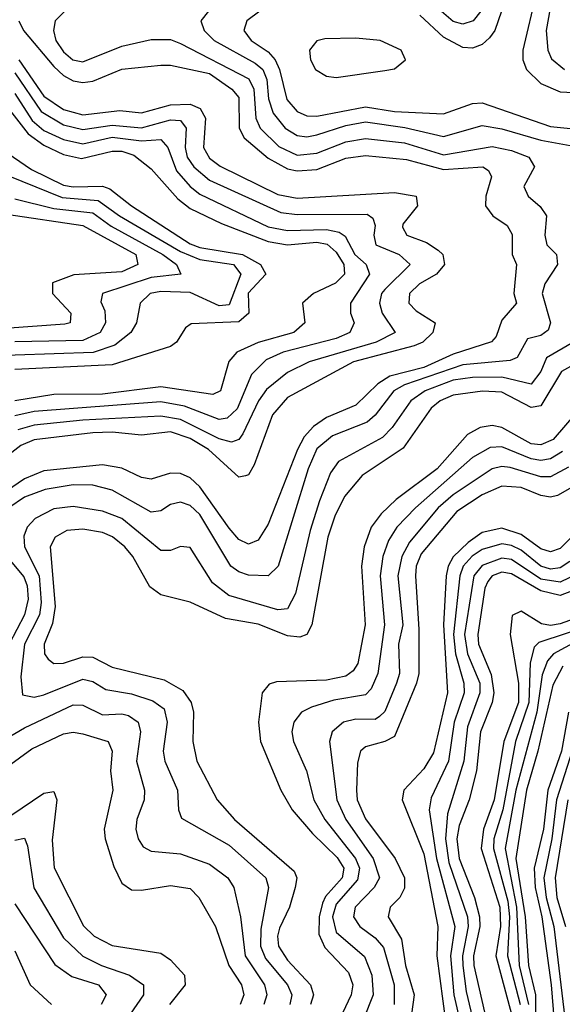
# Model space of a CAD drawing. Header units: inches. Extents: x 884549 to 1028252, y 526810 to 653624.
# Tile 1001 of 1056: x 1021740 to 1022854, y 625810 to 627833. Entities that reach past the tile are written whole.
import ezdxf

# ---------------------------------------------------------------- set-up
doc = ezdxf.new("R2010")
doc.units = ezdxf.units.IN
doc.header["$MEASUREMENT"] = 0
doc.layers.add('B0622', color=7, linetype='Continuous')

msp = doc.modelspace()

# ---------------------------------------------------------------- linework, layer by layer
at = {"layer": 'B0622', "color": 5}
for points, elevation in [([(1022837.3, 627902.7), (1022821.1, 627810), (1022824.8, 627770), (1022832.1, 627752.1), (1022858.6, 627730)], 2340), ([(1022801.5, 627890), (1022773.2, 627770), (1022773.5, 627750), (1022780.6, 627730), (1022810, 627701.4), (1022850, 627684.1), (1022970, 627678.3)], 2320), ([(1022686.9, 627850), (1022671.5, 627830), (1022650, 627823.5), (1022630, 627829), (1022582.5, 627870)], 2260), ([(1021833, 627850), (1021812.9, 627830), (1021809.3, 627810), (1021814.6, 627790), (1021830, 627766.3), (1021849, 627750), (1021870, 627746), (1021950, 627778.4), (1022010, 627792.1), (1022050, 627791.7), (1022070, 627783.5), (1022210.8, 627710.8), (1022220.7, 627690), (1022224.8, 627630), (1022233.9, 627610), (1022272, 627572), (1022310, 627554.1), (1022350, 627558.1), (1022410, 627581.5), (1022450, 627588.8), (1022530, 627579.4), (1022610, 627555), (1022710, 627572.2), (1022750, 627563.9), (1022785.7, 627550), (1022796.9, 627530), (1022775.3, 627490), (1022784.2, 627470), (1022808.8, 627448.8), (1022821.8, 627430), (1022818.5, 627390), (1022822.3, 627370), (1022842.1, 627350), (1022844.4, 627330), (1022818.4, 627290), (1022812.8, 627270), (1022829.8, 627210), (1022825.1, 627194.9), (1022810, 627184.1), (1022782.7, 627177.3), (1022761.4, 627138.6), (1022747.5, 627132.5), (1022650, 627123.4), (1022530, 627082.3), (1022508.3, 627070), (1022470, 627020.4), (1022453.9, 627006.1), (1022382.4, 626977.6), (1022350, 626951.1), (1022332.5, 626910), (1022270.9, 626710), (1022250, 626690.3), (1022210, 626691.9), (1022190, 626698.3), (1022173.7, 626710), (1022110, 626816.5), (1022090, 626834.6), (1022070, 626841.8), (1022050, 626837.1), (1022030, 626824), (1022010, 626821.1), (1021930, 626866.2), (1021890, 626876.2), (1021850, 626877.4), (1021792.4, 626867.6), (1021750, 626851.7), (1021718.2, 626830)], 2240), ([(1022127.8, 627850), (1022112, 627830), (1022118.8, 627810), (1022139.5, 627790), (1022223.3, 627743.3), (1022239.5, 627730), (1022247.9, 627710), (1022250.7, 627670), (1022260.7, 627640.7), (1022285.2, 627610), (1022310, 627594.6), (1022330, 627591.9), (1022350, 627595.8), (1022410, 627615.5), (1022450, 627622.5), (1022531, 627611), (1022610, 627592.5), (1022690, 627615.5), (1022730, 627608.6), (1022810, 627585.1), (1022892.8, 627570)], 2260), ([(1022233.2, 627850), (1022206.8, 627830), (1022200.7, 627810), (1022215.1, 627790), (1022250, 627766.3), (1022264.4, 627750), (1022273.7, 627730), (1022288.6, 627668.6), (1022310, 627644.2), (1022330, 627635.1), (1022350, 627634.7), (1022450, 627653.8), (1022510, 627644), (1022610, 627639.3), (1022670, 627660.2), (1022690, 627661.5), (1022830, 627613.3), (1022871.1, 627608.9)], 2280), ([(1022729.6, 627850), (1022715.4, 627810), (1022705, 627795), (1022690, 627781.6), (1022670, 627773.7), (1022650, 627775.1), (1022610, 627796.5), (1022561.5, 627841.5)], 2280), ([(1021738.5, 627830), (1021748.1, 627810), (1021810, 627736.6), (1021830, 627717.6), (1021850, 627707.2), (1021870, 627703.2), (1021890, 627706.4), (1021950, 627731.1), (1022030, 627739.1), (1022050, 627739.2), (1022130, 627722.1), (1022175.6, 627690), (1022190, 627672.7), (1022191, 627610), (1022201.3, 627590), (1022250, 627548.3), (1022290, 627526), (1022310, 627522.3), (1022350, 627525.1), (1022410, 627547.8), (1022450, 627553.3), (1022534.6, 627545.3), (1022610, 627525), (1022691.2, 627530), (1022702.6, 627522.6), (1022709.2, 627510), (1022697.5, 627470), (1022696.8, 627450), (1022711.8, 627430), (1022740.8, 627410), (1022751.1, 627391.1), (1022751, 627350), (1022760.1, 627330), (1022754.9, 627270), (1022759.9, 627250), (1022730, 627215.3), (1022718.4, 627181.6), (1022709.2, 627170.8), (1022630, 627145.7), (1022570, 627118), (1022499.9, 627100.1), (1022475.4, 627084.6), (1022430, 627040.9), (1022370, 627015.5), (1022343.1, 626996.9), (1022324.2, 626975.8), (1022310.8, 626950), (1022250, 626796.2), (1022230, 626763.9), (1022210, 626755.1), (1022190, 626765.1), (1022170, 626788.2), (1022110, 626873), (1022090, 626891.3), (1022070, 626900.5), (1022050, 626900.9), (1022010, 626888.9), (1021990, 626892.6), (1021950, 626911.4), (1021910, 626918.5), (1021790, 626906.1), (1021750, 626889.4), (1021662.6, 626830)], 2220), ([(1021738.3, 627750), (1021790, 627675.7), (1021830, 627648.1), (1021870, 627636.8), (1021945.8, 627645.8), (1021990, 627641.5), (1022050, 627657.7), (1022090, 627658.8), (1022110.4, 627650), (1022121.4, 627630), (1022117.6, 627570), (1022130, 627548), (1022151.5, 627531.5), (1022270, 627473.7), (1022310, 627466.1), (1022510, 627477.7), (1022554.4, 627470), (1022556.7, 627450), (1022527.1, 627412.9), (1022526.2, 627406.2), (1022535, 627390), (1022575.1, 627375.1), (1022599.2, 627359.2), (1022608.8, 627350), (1022612.5, 627330), (1022595.6, 627310), (1022560.8, 627290), (1022540.3, 627270), (1022538.8, 627250), (1022554.4, 627234.4), (1022593.1, 627210), (1022588.5, 627190), (1022567.6, 627170), (1022550, 627162.7), (1022425.7, 627130), (1022290, 627056.6), (1022259, 627021), (1022221.9, 626918.1), (1022210, 626897.6), (1022204.1, 626895.9), (1022190, 626893.2), (1022127.7, 626950), (1022090, 626972.4), (1022050, 626986), (1021990, 626979), (1021930, 626985.2), (1021890, 626984), (1021770, 626969.5), (1021742.3, 626957.7), (1021690, 626917.3)], 2180), ([(1021730, 627723.2), (1021784, 627644), (1021830, 627616.5), (1021870, 627607.2), (1021930, 627616.1), (1021990, 627610.3), (1022050, 627627), (1022070, 627625.8), (1022082, 627610), (1022079.7, 627570), (1022084.3, 627550), (1022097.8, 627530), (1022130, 627502.9), (1022276.4, 627436.4), (1022310, 627432.7), (1022453.4, 627433.4), (1022465.1, 627425.1), (1022469.8, 627410), (1022467.5, 627390), (1022471.4, 627370), (1022519, 627350), (1022541.9, 627330), (1022490, 627278.6), (1022483.3, 627270), (1022478.8, 627250), (1022484.5, 627230), (1022511, 627190), (1022472.3, 627170), (1022334.4, 627130), (1022290, 627108.1), (1022247, 627073), (1022230.6, 627049.4), (1022198.2, 626981.8), (1022190, 626970.3), (1022175.1, 626964.9), (1022150, 626971.5), (1022070, 627011.2), (1022030, 627018.2), (1021870, 627009.8), (1021770, 626999.5), (1021736.1, 626990)], 2160), ([(1021730, 627680.7), (1021765.8, 627625.8), (1021790, 627604.8), (1021830, 627586.4), (1021870, 627577.5), (1021930, 627591.1), (1021990, 627583.7), (1022030, 627586.3), (1022044.2, 627570), (1022062.4, 627522.3), (1022090, 627490), (1022110, 627474.5), (1022250, 627406.9), (1022290, 627399.6), (1022370, 627401.3), (1022396.4, 627396.4), (1022408.1, 627388.1), (1022428.6, 627350), (1022451.6, 627330), (1022458.5, 627310), (1022419.7, 627250), (1022419.2, 627230), (1022426.8, 627210), (1022417.8, 627190), (1022390, 627177.9), (1022280.9, 627150), (1022246.4, 627133.6), (1022216.2, 627103.8), (1022186.4, 627033.6), (1022166.1, 627013.9), (1022150, 627011.1), (1022078.8, 627038.8), (1022030, 627047.8), (1021770, 627027.5), (1021730, 627018.9)], 2140), ([(1021710, 627659.8), (1021757.8, 627597.8), (1021790, 627574.8), (1021830, 627555.6), (1021867.3, 627547.3), (1021930, 627562.8), (1021950, 627562.3), (1021974.2, 627554.2), (1022010, 627526.3), (1022064.7, 627464.7), (1022090, 627445), (1022154.2, 627414.2), (1022250, 627377.3), (1022290, 627370.3), (1022350, 627375.5), (1022371.6, 627371.6), (1022390, 627354.8), (1022405.5, 627330), (1022407, 627310), (1022388.4, 627291.6), (1022343.4, 627270), (1022320.7, 627250), (1022325.5, 627210), (1022303, 627190), (1022230, 627169.6), (1022185.8, 627150), (1022169.7, 627130.3), (1022152.2, 627070), (1022137, 627063), (1022030, 627078.6), (1021910, 627063.2), (1021810, 627062.4), (1021730.3, 627049.7)], 2120), ([(1021690, 627575.2), (1021764.6, 627524.6), (1021830, 627492.8), (1021850, 627488.9), (1021910, 627490.8), (1021925.3, 627485.3), (1021970, 627450.4), (1022090, 627372.5), (1022110, 627364.8), (1022197.5, 627350), (1022234.7, 627330), (1022245.5, 627310), (1022209, 627271), (1022210.8, 627230), (1022190, 627211.8), (1022091.9, 627208.1), (1022080.6, 627199.4), (1022061.9, 627170), (1022050, 627161.4), (1021930, 627123.7), (1021730, 627114.1)], 2080), ([(1021690, 627522.6), (1021827.5, 627467.5), (1021901.5, 627461.5), (1021945.4, 627430), (1022070, 627356.6), (1022110, 627339.7), (1022179.3, 627330), (1022194.2, 627310), (1022170, 627247.1), (1022150, 627245), (1022090, 627272.2), (1022030, 627274.5), (1022008.1, 627270), (1021987.3, 627250), (1021980.3, 627210), (1021968.6, 627190), (1021935.7, 627164.3), (1021891.3, 627148.7), (1021650, 627140.6)], 2060), ([(1021730, 627464.5), (1021810, 627444.9), (1021890, 627436), (1021928.3, 627408.3), (1022034.2, 627350), (1022062.4, 627330), (1022070.9, 627310), (1022010, 627302.9), (1021910.2, 627270), (1021907.1, 627252.9), (1021915, 627234.9), (1021916.1, 627210), (1021905.5, 627190), (1021870, 627173.8), (1021730, 627170.6)], 2040), ([(1021713.1, 627433.1), (1021869.6, 627409.6), (1021978.6, 627350), (1021982.9, 627330), (1021950, 627314.7), (1021851.2, 627308.8), (1021807.7, 627292.3), (1021807.2, 627270), (1021844.9, 627230), (1021844.1, 627210), (1021833.1, 627206.9), (1021710, 627198)], 2020), ([(1022877.5, 627170), (1022822, 627138), (1022810, 627109.9), (1022790, 627083.9), (1022730, 627098.6), (1022670, 627097.9), (1022630, 627092.1), (1022572.4, 627070), (1022543.2, 627050), (1022504.9, 626995.1), (1022485.3, 626974.7), (1022394.8, 626925.2), (1022378.4, 626901.6), (1022355.4, 626844.6), (1022336.5, 626783.5), (1022306.2, 626653.8), (1022290, 626622.8), (1022270, 626620.8), (1022169.9, 626650), (1022136.2, 626676.2), (1022090, 626748.5), (1022070, 626750.5), (1022050, 626742), (1022030, 626742.5), (1021950, 626807.8), (1021910, 626823.3), (1021850, 626833), (1021810, 626827.9), (1021771.7, 626808.3), (1021755.8, 626790), (1021748.4, 626771.6), (1021749.8, 626750), (1021780.2, 626690), (1021784.6, 626635.4), (1021780.8, 626610), (1021749.7, 626550), (1021742.6, 626482.6), (1021745.8, 626445.8), (1021770, 626441), (1021790, 626446), (1021870, 626478.3), (1021890, 626473.5), (1021917.1, 626457.1), (1021970, 626448.3), (1022013.6, 626433.6), (1022037.1, 626417.1), (1022043, 626390), (1022034.6, 626330), (1022038.3, 626310), (1022064.1, 626250), (1022066.5, 626210), (1022072.5, 626192.5), (1022170, 626137.2), (1022245.6, 626070), (1022250.9, 626050), (1022235.6, 625964.4), (1022234.6, 625930), (1022244.7, 625904.7), (1022289.8, 625850), (1022299, 625830), (1022294.8, 625810)], 2260), ([(1022889.6, 627130.4), (1022852.9, 627110), (1022810, 627039.5), (1022790, 627035.9), (1022730, 627067.7), (1022690.3, 627069.7), (1022630, 627061.4), (1022603.5, 627050), (1022585, 627035), (1022527.7, 626952.3), (1022443.6, 626896.4), (1022406.8, 626853.2), (1022387.2, 626812.8), (1022373.1, 626770), (1022339.8, 626590), (1022330, 626570), (1022315.6, 626564.4), (1022290, 626566.8), (1022230, 626591), (1022162.4, 626602.4), (1022090, 626636.5), (1022030, 626651.3), (1022007.6, 626667.6), (1021972.6, 626730), (1021956.1, 626750), (1021930.7, 626770.7), (1021910, 626779), (1021870, 626786.1), (1021836.9, 626783.1), (1021812.8, 626770), (1021802.8, 626750), (1021812.8, 626627.2), (1021807.6, 626592.4), (1021790.7, 626550), (1021791.4, 626530), (1021798.9, 626518.9), (1021810, 626510.1), (1021830, 626510.7), (1021870, 626523.9), (1021890, 626523.2), (1021930, 626502.9), (1022036.9, 626476.9), (1022074.8, 626454.8), (1022091.9, 626430), (1022096.7, 626410), (1022095.5, 626350), (1022103.9, 626310), (1022145.4, 626230), (1022180.9, 626190), (1022303.8, 626083.8), (1022309.2, 626070), (1022306.1, 626050), (1022293.8, 626010), (1022273.6, 625966.4), (1022269.3, 625950), (1022271.8, 625930), (1022290, 625901.1), (1022337.1, 625850), (1022343.2, 625830), (1022337.2, 625810)], 2280), ([(1022890, 627034.2), (1022835.5, 626970), (1022810, 626959.2), (1022790, 626961.5), (1022730, 626995.3), (1022710, 626998.9), (1022685.3, 626994.7), (1022659.4, 626980.6), (1022597.6, 626910), (1022513.1, 626846.9), (1022482.4, 626817.6), (1022462.1, 626790), (1022447.1, 626750), (1022441.8, 626710), (1022449.6, 626590), (1022434.2, 626510), (1022425.1, 626494.9), (1022410, 626484.1), (1022370, 626475.9), (1022267.4, 626472.6), (1022252.1, 626468), (1022238.1, 626450), (1022230.8, 626390), (1022234.4, 626350), (1022276, 626250), (1022299.9, 626210), (1022341.2, 626161.2), (1022391.7, 626111.7), (1022406, 626090), (1022402.4, 626070), (1022368.1, 626031.9), (1022361.8, 626018.2), (1022355.1, 625990), (1022354.5, 625954.5), (1022366.7, 625926.7), (1022415.6, 625875.6), (1022424, 625850), (1022420.9, 625830), (1022373.4, 625730)], 2320), ([(1022854.6, 626945.4), (1022830, 626930.7), (1022810, 626927.2), (1022790, 626930.6), (1022730, 626955.5), (1022706, 626954), (1022670, 626933.3), (1022552.8, 626830), (1022514.8, 626790), (1022497.1, 626762.9), (1022485.7, 626730), (1022480.3, 626690), (1022488.9, 626590), (1022475.5, 626490), (1022461.6, 626458.4), (1022450, 626446.2), (1022385.3, 626434.7), (1022339.3, 626420.7), (1022318.6, 626410), (1022302.9, 626390), (1022299.2, 626370), (1022302.6, 626350), (1022329.1, 626290), (1022344, 626230), (1022366.8, 626190), (1022429.3, 626110), (1022437.7, 626090), (1022433.8, 626066.2), (1022390, 626016), (1022382.5, 625990), (1022390, 625958.4), (1022448.2, 625908.2), (1022463.1, 625870), (1022465.7, 625830), (1022426.4, 625730)], 2340), ([(1022866.8, 626913.2), (1022830, 626893.5), (1022810, 626893.3), (1022747.5, 626912.5), (1022730, 626914.6), (1022710, 626910.2), (1022630, 626856.6), (1022599.1, 626830), (1022540.8, 626759.2), (1022524.7, 626730), (1022516.8, 626690), (1022526.8, 626590), (1022517.8, 626550), (1022519.9, 626490), (1022513.5, 626470), (1022490, 626411.9), (1022478.9, 626401.1), (1022470, 626395), (1022430, 626396), (1022405.3, 626390), (1022381.8, 626370), (1022376, 626350), (1022391.3, 626230), (1022409.6, 626190), (1022466, 626110), (1022478.7, 626070), (1022467.7, 626050), (1022429, 626010), (1022425.6, 625990), (1022438.5, 625970), (1022470, 625946.7), (1022487.1, 625927.1), (1022509, 625850), (1022509.1, 625810)], 2360), ([(1022870, 626869.9), (1022844.7, 626855.3), (1022830, 626852.1), (1022810, 626855.4), (1022770, 626871.7), (1022730, 626874.7), (1022690, 626856.8), (1022637.8, 626822.2), (1022564.2, 626735.8), (1022553.9, 626710), (1022552.6, 626690), (1022559.6, 626580.4), (1022559.6, 626490), (1022555, 626470), (1022510, 626360.5), (1022490, 626349.9), (1022450, 626339.4), (1022440.1, 626330), (1022433.5, 626306.5), (1022431.4, 626250), (1022433.4, 626230), (1022450, 626191.3), (1022511.4, 626110), (1022530.2, 626070), (1022530, 626048.6), (1022520.6, 626030), (1022501, 626010), (1022496.7, 625990), (1022524.2, 625944.2), (1022532.3, 625890), (1022549.9, 625830), (1022544.6, 625790)], 2380), ([(1022950, 626846), (1022850, 626746.3), (1022830, 626739.5), (1022810, 626745.5), (1022770, 626775.1), (1022730, 626788.3), (1022690, 626779.3), (1022660.9, 626759.1), (1022630.4, 626729.6), (1022619.6, 626710), (1022615.7, 626690), (1022610.1, 626589.9), (1022618.5, 626450), (1022590, 626326.5), (1022570, 626294), (1022528.8, 626250), (1022525.3, 626230), (1022570, 626119.2), (1022599, 625970), (1022596.4, 625910), (1022615.3, 625770)], 2420), ([(1022870, 626719.9), (1022850, 626706.7), (1022830, 626704), (1022810, 626710.1), (1022770, 626742.8), (1022750, 626752.8), (1022730, 626755.7), (1022690, 626744.2), (1022669.3, 626730.7), (1022650.5, 626710), (1022643.6, 626690), (1022630.7, 626570), (1022635.2, 626530), (1022652.4, 626470), (1022652.9, 626450), (1022632.1, 626390), (1022620.4, 626310), (1022585.3, 626234.7), (1022580.8, 626210), (1022596.1, 626110), (1022633.5, 625970), (1022625, 625910), (1022631.3, 625830), (1022645.5, 625770)], 2440), ([(1021713.5, 626730), (1021748.5, 626688.5), (1021755.4, 626670), (1021757.6, 626642.4), (1021750, 626610), (1021718.8, 626550)], 2240), ([(1022885.6, 626694.4), (1022850, 626677.5), (1022810, 626683.5), (1022750, 626723.7), (1022730, 626726.8), (1022690, 626711.6), (1022672.5, 626690), (1022653.1, 626570), (1022659.6, 626530), (1022684.6, 626470), (1022685, 626450), (1022659.7, 626380.3), (1022652.2, 626310), (1022618.3, 626201.7), (1022614.2, 626150), (1022621.6, 626101.6), (1022659.4, 625990), (1022660.8, 625970), (1022649.3, 625910), (1022650, 625890), (1022656.8, 625836.8), (1022672.7, 625770)], 2460), ([(1022901.9, 626670), (1022850, 626649.8), (1022810, 626659.3), (1022750, 626694.4), (1022730, 626697.7), (1022710, 626690.3), (1022701.3, 626678.7), (1022695, 626665), (1022680.9, 626570), (1022682.1, 626550), (1022707.9, 626487.9), (1022713.5, 626450), (1022709.9, 626430), (1022686.2, 626370), (1022678.1, 626290), (1022663.1, 626230), (1022642.4, 626177.6), (1022637.8, 626150), (1022642.7, 626110), (1022674.3, 626030), (1022684.4, 625990), (1022684.9, 625970), (1022671.6, 625910), (1022672.5, 625890), (1022700.2, 625770)], 2480), ([(1022951.9, 626628.1), (1022850, 626591.9), (1022830, 626588.6), (1022811.4, 626591.4), (1022770, 626617.9), (1022751.3, 626608.7), (1022747.2, 626570), (1022764.5, 626470), (1022764.3, 626430), (1022733.9, 626350), (1022714.6, 626230), (1022692.2, 626170), (1022687.6, 626130), (1022725.8, 626010), (1022727.1, 625970), (1022718, 625910), (1022750, 625790)], 2520), ([(1022970, 626607.5), (1022806.3, 626553.7), (1022796.3, 626543.7), (1022788.5, 626511.5), (1022785.8, 626430), (1022757.9, 626350), (1022731.8, 626210), (1022713.4, 626150), (1022713.1, 626130), (1022742.2, 626022.2), (1022745.7, 625990), (1022741.4, 625910), (1022767.6, 625810)], 2540), ([(1022884, 626556), (1022836, 626530), (1022824, 626516), (1022813, 626487), (1022801.7, 626410), (1022759, 626250), (1022737.1, 626130), (1022760.5, 626010), (1022765.4, 625890), (1022784.7, 625810)], 2560), ([(1022855, 626505), (1022834.5, 626465.5), (1022804.1, 626330), (1022780.4, 626250), (1022759.1, 626110), (1022778.3, 625990), (1022784.8, 625890), (1022799.5, 625830), (1022798.8, 625750)], 2580), ([(1021690, 626343.5), (1021750, 626378.4), (1021850, 626425.7), (1021870, 626424.4), (1021910, 626404.9), (1021950, 626406.9), (1021963.3, 626403.3), (1021983.5, 626390), (1021988.1, 626370), (1021979.9, 626310), (1021996.5, 626250), (1021995.7, 626230), (1021980.9, 626190), (1021978.8, 626170), (1021983.3, 626150), (1021994, 626134), (1022010, 626125.1), (1022070, 626119.1), (1022130, 626098.3), (1022167.5, 626070), (1022179.9, 626050), (1022193.8, 625990), (1022203, 625910), (1022242.5, 625850), (1022247.9, 625830), (1022241.6, 625810)], 2240), ([(1022866.9, 626410), (1022852.6, 626330), (1022824.5, 626250), (1022815.9, 626170), (1022796.7, 626090), (1022798.8, 626050), (1022812.3, 625990), (1022831.5, 625850), (1022844.2, 625690)], 2620), ([(1021630, 626237.2), (1021765, 626335.1), (1021830, 626365.9), (1021850, 626369.3), (1021870, 626365.9), (1021921.5, 626350), (1021930.1, 626330), (1021926.4, 626290), (1021931.1, 626250), (1021913.7, 626170), (1021915.7, 626150), (1021933.6, 626093.6), (1021950, 626058.9), (1021970, 626045.7), (1021990, 626044.8), (1022050, 626054.3), (1022090, 626048.4), (1022107.7, 626030), (1022142.1, 625970), (1022169.8, 625890), (1022195.3, 625850), (1022200.5, 625830), (1022192.7, 625810)], 2220), ([(1022880.5, 626350), (1022842.1, 626230), (1022832.7, 626150), (1022816.1, 626070), (1022820.9, 626030), (1022837.1, 625970), (1022870, 625696.4)], 2640), ([(1021722.1, 626197.9), (1021790, 626244.1), (1021810, 626247.6), (1021816.5, 626230), (1021807.1, 626147.1), (1021810.8, 626090.8), (1021871.4, 625971.4), (1021893.1, 625950), (1021930, 625931.3), (1022030, 625915.2), (1022050, 625901.6), (1022078.8, 625870), (1022080.1, 625850), (1022048, 625810)], 2180), ([(1022865.3, 626230), (1022839.7, 626070), (1022843, 626030), (1022860.9, 625970)], 2660), ([(1021730, 626147.5), (1021750, 626151.7), (1021756, 626136), (1021769.2, 626049.2), (1021830, 625946.8), (1021870, 625909.5), (1021908.4, 625890), (1021965.4, 625870), (1021994.5, 625850), (1021994.3, 625830), (1021967.3, 625790)], 2160), ([(1021730, 626016.9), (1021812.2, 625892.2), (1021847.1, 625867.1), (1021902.3, 625850), (1021917.8, 625830), (1021907.4, 625810)], 2140), ([(1021730, 625920.1), (1021761.8, 625850), (1021805.8, 625810)], 2120)]:
    msp.add_lwpolyline(points, dxfattribs=dict(at, elevation=elevation))
at = {"layer": 'B0622', "color": 5, "elevation": 2320}
msp.add_lwpolyline([(1022430, 627794.9), (1022366.7, 627793.3), (1022350, 627788.8), (1022335.2, 627770), (1022337.5, 627750), (1022347.7, 627730), (1022370, 627716.6), (1022390, 627714), (1022490, 627728.5), (1022510, 627731.6), (1022532.5, 627750), (1022523.1, 627770), (1022480.4, 627790)], close=True, dxfattribs=at)

doc.saveas('drawing.dxf')
